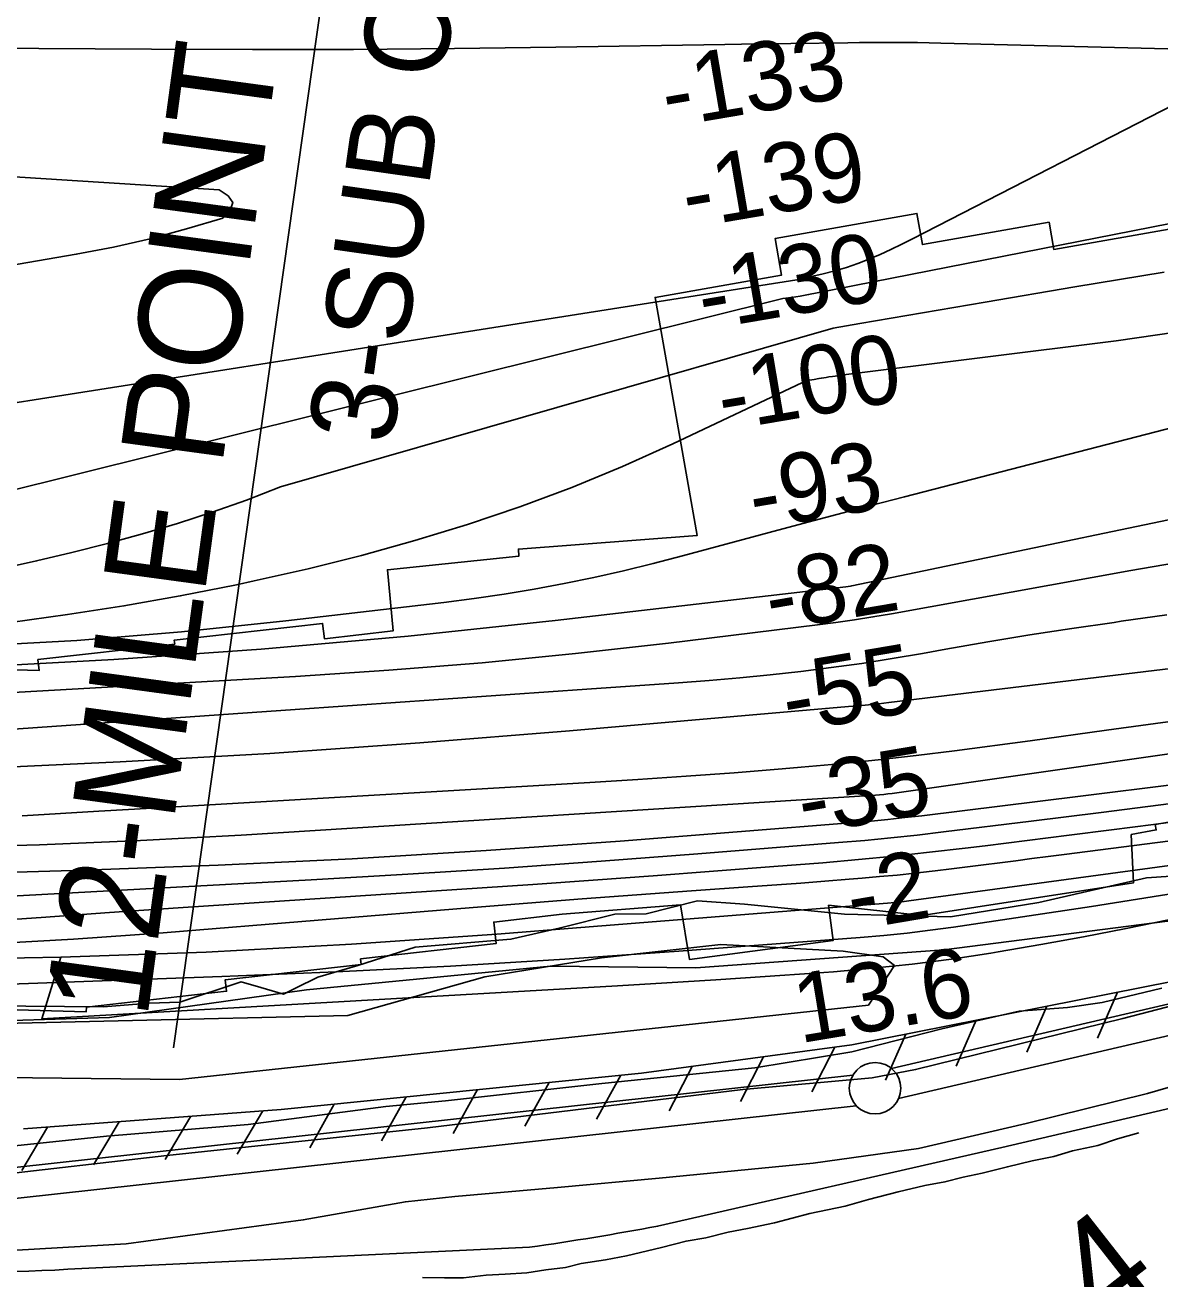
# Model space of a CAD drawing. Extents: x 3625074 to 3663148, y 511451 to 537151.
# Drawn here: x 3638362 to 3639466, y 517962 to 519181 of the extents above; entities that cross this region are included whole.
import ezdxf

# ---------------------------------------------------------------- set-up
doc = ezdxf.new("R2010")
doc.units = 0
for name, color, linetype in [('V-CHAN-NAID', 7, 'Continuous'), ('V-FLOD-BASE', 7, 'Continuous'), ('V-LEVE-TOET', 7, 'Continuous'), ('V-RIVR-EDGE', 7, 'Continuous'), ('V-RIVR-RANG', 7, 'Continuous'), ('V-ROAD-CNTR', 7, 'Continuous'), ('V-RRAP-FSHR', 7, 'Continuous'), ('V-RRAP-RVMT', 7, 'Continuous'), ('V-SITE-VEGE', 7, 'Continuous'), ('V-SURV-IDEN', 7, 'Continuous'), ('V-SURV-LINE', 7, 'Continuous'), ('V-TOPO-DPTH', 7, 'Continuous'), ('V-TOPO-MAJR', 7, 'Continuous'), ('V-TOPO-MINR', 7, 'Continuous'), ('V-TOPO-SHOR', 7, 'Continuous'), ('V-TOPO-WATR', 7, 'Continuous'), ('V-UTIL-IDEN', 7, 'Continuous'), ('V-UTIL-LINE', 7, 'Continuous')]:
    doc.layers.add(name, color=color, linetype=linetype)

msp = doc.modelspace()

# ---------------------------------------------------------------- linework, layer by layer
at = {"layer": 'V-FLOD-BASE'}
msp.add_lwpolyline([(3638324.9, 518061.5), (3638500, 518081.6), (3638753.3, 518108.7), (3639059.9, 518145.8), (3639185.8, 518157.3), (3639228.1, 518165.3), (3639429.7, 518214.9), (3639574.5, 518252.6)], dxfattribs=at)
at = {"layer": 'V-LEVE-TOET'}
for points in [[(3638346.1, 518090.4), (3638441.1, 518100.7), (3638579.1, 518111.8), (3638713, 518129.4), (3638770.8, 518134.8), (3638923, 518151.9), (3639071.7, 518167.1), (3639166.1, 518182.6), (3639253.7, 518204.9), (3639328.7, 518222), (3639375.7, 518225.8), (3639409.4, 518230.4), (3639467.6, 518244.5)], [(3638309, 517987), (3638460.3, 517996), (3638632.5, 518019.1), (3638731.9, 518036.7), (3638780.1, 518041.8), (3638879.8, 518050.7), (3638978.8, 518059.8), (3639128.4, 518074.4), (3639230.9, 518088.7), (3639335.6, 518112.9), (3639453.6, 518141.9), (3639546.1, 518169.1)]]:
    msp.add_lwpolyline(points, dxfattribs=at)
at = {"layer": 'V-RIVR-EDGE'}
msp.add_lwpolyline([(3638324.7, 518227.2), (3638438.2, 518226.3), (3638482.6, 518229.8), (3638512.7, 518231), (3638572.1, 518250.6), (3638591.3, 518245.2), (3638613.5, 518238.5), (3638625, 518244.5), (3638646.6, 518255.2), (3638685.6, 518266.5), (3638741.5, 518284.4), (3638834.6, 518292), (3638881.4, 518302.7), (3638935.5, 518316.4), (3638966.1, 518316.9), (3639016, 518329.4), (3639061.6, 518326.2), (3639158.8, 518316.4), (3639262.1, 518313.7), (3639348, 518327.9), (3639452.5, 518351.7), (3639505.3, 518355.2)], dxfattribs=at)
at = {"layer": 'V-ROAD-CNTR'}
for points in [[(3638977.2, 518013.1), (3639312, 518089.6), (3639553.7, 518145.8)], [(3638403.8, 517971.1), (3638852.7, 517992.6)]]:
    msp.add_lwpolyline(points, dxfattribs=at)
for centre, radius, start, end in [((3638418.4, 521016.5), 3055, 278.1734, 280.54), ((3638291.1, 519911.5), 1943.7, 267.3414, 273.323)]:
    msp.add_arc(centre, radius, start, end, dxfattribs=at)
at = {"layer": 'V-RRAP-FSHR'}
for p, q in [((3639424.5, 518240.5), (3639404.8, 518195.8)), ((3639355.8, 518226.9), (3639336.1, 518182.2)), ((3639287.1, 518213.3), (3639267.4, 518168.6)), ((3639218.5, 518199.6), (3639198.8, 518155)), ((3639149.6, 518187), (3639127.2, 518143.7)), ((3639080.3, 518177.7), (3639057.8, 518134.4)), ((3638941.4, 518159.8), (3638917.6, 518117.2)), ((3639010.9, 518168.4), (3638988.4, 518125.1)), ((3638871.8, 518152.8), (3638847.9, 518110.2)), ((3638732.5, 518138.7), (3638708.6, 518096.1)), ((3638802.1, 518145.8), (3638778.3, 518103.2)), ((3638593.2, 518125.2), (3638568.2, 518083.2)), ((3638662.8, 518131.7), (3638639, 518089.1)), ((3638453.6, 518114.6), (3638428.6, 518072.6)), ((3638523.4, 518119.9), (3638498.4, 518077.9)), ((3638383.8, 518109.3), (3638358.8, 518067.3))]:
    msp.add_line(p, q, dxfattribs=at)
for points in [[(3638360.7, 518107.6), (3638611.2, 518126.5), (3638961.4, 518161.8), (3639165.9, 518189.2), (3639478.8, 518251.3), (3639649.3, 518290.2), (3639720.3, 518295.1), (3639757.2, 518296.5), (3639776, 518296.2), (3639803.1, 518283.7), (3639825.2, 518264.7), (3639924.3, 518146.4), (3639964.9, 518127.4), (3639995.4, 518127.7), (3640072.3, 518136.2), (3640499.4, 518249.9), (3640860.3, 518343.5), (3641007.5, 518386.2), (3641189, 518473.4), (3641393, 518563)], [(3637231, 518312.6), (3637633.2, 518236.6), (3637834.7, 518218.4), (3638037, 518209.4), (3638275.4, 518210.8), (3638444.3, 518216), (3638635.8, 518243), (3638873.1, 518265.8), (3639014.4, 518264.1), (3639255.4, 518281.9), (3639473, 518309.7), (3639876.1, 518431.4)]]:
    msp.add_lwpolyline(points, dxfattribs=at)
at = {"layer": 'V-RRAP-RVMT'}
for points in [[(3639589.3, 518983.8), (3639488.8, 518966.1), (3639485.5, 518984.6), (3639362.4, 518962.8), (3639357.8, 518989.2), (3639234.7, 518967.5), (3639229.4, 518997.8), (3639091.5, 518973.5), (3639097.8, 518937.8), (3638974.7, 518916.1), (3639015.5, 518684.5), (3638841.8, 518671.5), (3638842.3, 518664.7), (3638714.5, 518651.4), (3638720, 518591.8), (3638653.1, 518584.3), (3638651.4, 518599.2), (3638507.2, 518582.9), (3638507.6, 518579), (3638374.6, 518564), (3638375.8, 518553.4), (3638307, 518555.2), (3638307.2, 518565.4), (3638289.2, 518565.9)], [(3639437.8, 518394), (3639462, 518398.3), (3639461.1, 518403.5), (3639503.7, 518411)], [(3638298.1, 518224.9), (3638421.5, 518221.5), (3638421.7, 518225.9), (3638558.1, 518241.4), (3638556.8, 518252.6), (3638688.9, 518267.5), (3638688.3, 518272.9), (3638820.2, 518287.9), (3638817.9, 518308.7), (3638884.3, 518316.3), (3638999.3, 518325.6), (3639008.1, 518272.4), (3639147.8, 518290.8), (3639143.4, 518325.1), (3639234.2, 518315), (3639440, 518346.9), (3639437.8, 518394)]]:
    msp.add_lwpolyline(points, dxfattribs=at)
at = {"layer": 'V-SITE-VEGE'}
msp.add_lwpolyline([(3639182.2, 518227.9), (3638512.3, 518155.5), (3637768.3, 518164), (3637704.8, 518170), (3637688.4, 518192.2), (3637707.8, 518200.4), (3637782.4, 518197), (3638676, 518217.9), (3638809, 518255.6), (3638922.6, 518274.1), (3639038.8, 518287), (3639157.7, 518280.6), (3639196.4, 518274.8), (3639207.4, 518266.4)], close=True, dxfattribs=at)
at = {"layer": 'V-SURV-LINE'}
for points in [[(3639204.7, 518166.3), (3639648.7, 518269.7)], [(3639655.5, 518240.5), (3639211.5, 518137.1)], [(3638313.6, 518065.8), (3639167.1, 518159.9)], [(3639170.4, 518130.1), (3638316.9, 518036)]]:
    msp.add_lwpolyline(points, dxfattribs=at)
msp.add_circle((3639188.6, 518147.2), 25, dxfattribs=at)
at = {"layer": 'V-TOPO-DPTH'}
for points in [[(3638278.1, 518381.2), (3638376.2, 518383.8), (3638474.3, 518388.1), (3638572.3, 518393.4), (3639189, 518432.3), (3639193, 518432.6), (3639197, 518432.9), (3639201, 518433.4), (3639205.1, 518433.9), (3639485.9, 518474.1), (3639630.3, 518495), (3639774.6, 518516.2), (3639918.9, 518537.7), (3640063.2, 518559.5), (3640361, 518604.9), (3640374.8, 518607.2), (3640388.7, 518609.8), (3640402.4, 518612.9), (3640416, 518616.2), (3640429.6, 518619.9), (3640443.1, 518624), (3640456.4, 518628.4), (3640469.6, 518633.2), (3641468.8, 519009.8)], [(3641468.8, 519009.8), (3640469.6, 518633.2), (3640456.4, 518628.4), (3640443.1, 518624), (3640429.6, 518619.9), (3640416, 518616.2), (3640402.4, 518612.9), (3640388.7, 518609.8), (3640374.8, 518607.2), (3640361, 518604.9), (3640063.2, 518559.5), (3639918.9, 518537.7), (3639774.6, 518516.2), (3639630.3, 518495), (3639485.9, 518474.1), (3639205.1, 518433.9), (3639201, 518433.4), (3639197, 518432.9), (3639193, 518432.6), (3639189, 518432.3), (3638572.3, 518393.4), (3638474.3, 518388.1), (3638376.2, 518383.8), (3638278.1, 518381.2)], [(3638396.8, 518274.7), (3638538.3, 518279.5), (3638679.6, 518287.2), (3638820.8, 518297), (3639200.6, 518327.1), (3639207.6, 518327.8), (3639214.6, 518328.5), (3639221.5, 518329.3), (3639228.5, 518330.2), (3639475.1, 518363.8), (3639605.1, 518383.2), (3639734.7, 518404.6), (3639863.7, 518429.3), (3639992.4, 518456), (3640351.9, 518535.3), (3640379, 518541.6), (3640406, 518548.3), (3640432.8, 518555.5), (3640459.6, 518563.1), (3640587, 518600.8), (3640677.1, 518628.3), (3640766.9, 518656.9), (3640856.1, 518687.2), (3640945, 518718.5)], [(3638359.1, 518412.2), (3638433.9, 518416.5), (3638508.6, 518420.8), (3638911.2, 518444.5), (3638958, 518447.4), (3639004.8, 518450.5), (3639051.5, 518454), (3639098.2, 518457.7), (3639116.9, 518459.3), (3639154.2, 518462.6), (3639191.5, 518466.4), (3639228.7, 518470.7), (3639265.9, 518475.3), (3639339.6, 518485.1), (3639413.6, 518495.2), (3639487.6, 518505.5)], [(3639487.6, 518505.5), (3639413.6, 518495.2), (3639339.6, 518485.1), (3639265.9, 518475.3), (3639228.7, 518470.7), (3639191.5, 518466.4), (3639154.2, 518462.6), (3639116.9, 518459.3), (3639098.2, 518457.7), (3639051.5, 518454), (3639004.8, 518450.5), (3638958, 518447.4), (3638911.2, 518444.5), (3638508.6, 518420.8), (3638433.9, 518416.5), (3638359.1, 518412.2)], [(3638033.6, 518347.8), (3638419.3, 518359.2), (3638549.8, 518364), (3638680.2, 518370.1), (3638810.5, 518378.2), (3638940.8, 518387.5), (3639168.3, 518405.5), (3639184.7, 518407), (3639201.1, 518408.5), (3639217.6, 518410.3), (3639234, 518412.2), (3639388.4, 518431.2), (3639482, 518442.9)], [(3639482, 518442.9), (3639388.4, 518431.2), (3639234, 518412.2), (3639217.6, 518410.3), (3639201.1, 518408.5), (3639184.7, 518407), (3639168.3, 518405.5), (3638940.8, 518387.5), (3638810.5, 518378.2), (3638680.2, 518370.1), (3638549.8, 518364), (3638419.3, 518359.2), (3638033.6, 518347.8)], [(3639500.1, 518409), (3639459.3, 518403.7), (3639418.4, 518398.4), (3639377.5, 518393.2), (3639336.6, 518388.1), (3639295.7, 518383), (3639276.3, 518380.6), (3639241.7, 518376.6), (3639207.1, 518372.9), (3639172.5, 518369.6), (3639137.9, 518366.5), (3639090.1, 518362.7), (3639031.5, 518358.1), (3638973, 518353.7), (3638914.4, 518349.5), (3638855.8, 518345.4), (3638510.9, 518322.5), (3638444.3, 518317.9), (3638377.7, 518313.3), (3638311.2, 518308.5)], [(3638311.2, 518308.5), (3638377.7, 518313.3), (3638444.3, 518317.9), (3638510.9, 518322.5), (3638855.8, 518345.4), (3638914.4, 518349.5), (3638973, 518353.7), (3639031.5, 518358.1), (3639090.1, 518362.7), (3639137.9, 518366.5), (3639172.5, 518369.6), (3639207.1, 518372.9), (3639241.7, 518376.6), (3639276.3, 518380.6), (3639295.7, 518383), (3639336.6, 518388.1), (3639377.5, 518393.2), (3639418.4, 518398.4), (3639459.3, 518403.7), (3639500.1, 518409)], [(3639475.1, 518363.8), (3639228.5, 518330.2), (3639221.5, 518329.3), (3639214.6, 518328.5), (3639207.6, 518327.8), (3639200.6, 518327.1), (3638820.8, 518297), (3638679.6, 518287.2), (3638538.3, 518279.5), (3638396.8, 518274.7), (3638255.3, 518271.9)], [(3639474.1, 518310.8), (3639432.7, 518302.4), (3639391.3, 518294.4), (3639349.8, 518286.9), (3639308.3, 518279.8), (3639301.1, 518278.6), (3639263, 518272.8), (3639224.8, 518267.8), (3639186.5, 518263.8), (3639148.1, 518260.5), (3639129.4, 518259.1), (3639081.6, 518255.8), (3639033.8, 518252.6), (3638986, 518249.6), (3638938.1, 518246.7), (3638378.3, 518214.5), (3638396.8, 518274.7)]]:
    msp.add_lwpolyline(points, dxfattribs=at)
at = {"layer": 'V-TOPO-MAJR'}
for points in [[(3638348, 518600.2), (3638403.2, 518607.7), (3638458.2, 518616.1), (3638513, 518625.9), (3638567.7, 518636.7), (3638584.8, 518640.4), (3638637.2, 518652.3), (3638689.3, 518665.2), (3638741, 518679.7), (3638792.4, 518695.2), (3638843.3, 518712.6), (3638893.6, 518731.2), (3638943.1, 518751.9), (3638992.1, 518773.9), (3639118, 518833.4), (3639118.5, 518833.7), (3639120, 518834.4), (3639122.9, 518835.4), (3639124.8, 518835.8), (3639129.3, 518836.5), (3639134.1, 518837.3), (3639136.4, 518837.7), (3639141.2, 518838.4), (3639143.6, 518838.8), (3639147.1, 518839.3), (3639149.9, 518839.7), (3639152.7, 518840), (3639155.5, 518840.4), (3639423.2, 518873.9), (3639559.3, 518893.6)], [(3638308.6, 518457.6), (3638454.4, 518464.6), (3638600.2, 518472.8), (3638745.9, 518483.1), (3638891.4, 518494.7), (3639162.8, 518518.2), (3639172.6, 518519.1), (3639182.4, 518520.1), (3639192.2, 518521.1), (3639202, 518522.3), (3639919.6, 518608.9)]]:
    msp.add_lwpolyline(points, dxfattribs=at)
at = {"layer": 'V-TOPO-MINR'}
for points in [[(3638261.2, 518706.8), (3639099.1, 518915), (3639107.4, 518916.2), (3639115.8, 518917.5), (3639124, 518918.9), (3639132.3, 518920.5), (3639675.2, 519027.4), (3639769.3, 519046.6), (3639863.3, 519066.6), (3639957, 519087.9), (3640050.5, 519110), (3640213.5, 519149.7), (3640225.2, 519153), (3640236.8, 519156.7), (3640248.1, 519161.2), (3640259.3, 519166.1), (3640403.4, 519235.1), (3640408.3, 519238.2), (3640412.5, 519241.8)], [(3639230, 519163.9), (3639218.7, 519164), (3639207.5, 519164.1), (3639196.2, 519164.1), (3639184.9, 519164), (3639173.6, 519164), (3639162.3, 519163.8), (3639106.7, 519163.1), (3639090.6, 519162.9), (3639074.6, 519162.6), (3639058.6, 519162.4), (3639042.6, 519162.1), (3638878.1, 519159.5), (3638779.8, 519158.2), (3638681.5, 519157.3), (3638583.2, 519157.2), (3638484.9, 519157.4), (3638101.7, 519159.8)], [(3639473.4, 519158), (3639252.6, 519163.4), (3639241.3, 519163.7), (3639230, 519163.9)], [(3638040.9, 518764.8), (3639112.6, 518933.3), (3639113.3, 518933.4), (3639113.6, 518933.5), (3639138.3, 518939.2), (3639149.6, 518942.1), (3639160.8, 518945.3), (3639171.8, 518949.2), (3639182.7, 518953.4), (3639193.5, 518958), (3639204.1, 518962.8), (3639214.7, 518967.9), (3639225.1, 518973.1), (3639504, 519116.3)], [(3638483.8, 518973.1), (3638519.2, 518982.7), (3638554.4, 518993.3), (3638561.4, 519001.1), (3638564, 519008.4), (3638559.7, 519014.8), (3638550.9, 519020.7), (3638111.9, 519048.7)], [(3638304.8, 518556.4), (3638448.3, 518564.2), (3638591.6, 518574), (3638734.7, 518586.9), (3638877.6, 518601.9), (3639160.2, 518634.7), (3639164.6, 518635.4), (3639166, 518635.7), (3640074.4, 518824.9), (3640114.5, 518833.2), (3640154.6, 518841.6), (3640194.7, 518850), (3640234.9, 518858.5), (3640300.2, 518872.2), (3640307.6, 518873.9), (3640315, 518875.6), (3640322.4, 518877.4), (3640329.7, 518879.4), (3640612.5, 518956.2), (3640751.7, 518996.2), (3640890, 519038.8)], [(3638278.1, 518381.2), (3638376.2, 518383.8), (3638474.3, 518388.1), (3638572.3, 518393.4), (3639189, 518432.3), (3639193, 518432.6), (3639197, 518432.9), (3639201, 518433.4), (3639205.1, 518433.9), (3639485.9, 518474.1), (3639630.3, 518495), (3639774.6, 518516.2), (3639918.9, 518537.7), (3640063.2, 518559.5), (3640361, 518604.9), (3640374.8, 518607.2), (3640388.7, 518609.8), (3640402.4, 518612.9), (3640416, 518616.2), (3640429.6, 518619.9), (3640443.1, 518624), (3640456.4, 518628.4), (3640469.6, 518633.2), (3641468.8, 519009.8)], [(3638059.8, 518897.6), (3638411.9, 518958.1), (3638448, 518965.1), (3638483.8, 518973.1)], [(3638136.4, 518607.2), (3638373.2, 518660), (3638407.7, 518668.2), (3638442.1, 518676.8), (3638476.3, 518686.2), (3638510.3, 518696.2), (3638544, 518707.2), (3638577.4, 518719), (3638610.4, 518731.9), (3639147.8, 518886.3), (3639173.8, 518890.7), (3639295.8, 518911.6), (3639382.8, 518926.3), (3639469.9, 518940.7)], [(3639827.7, 518880.2), (3639217.4, 518722.3), (3639184.4, 518713.7), (3639151.4, 518705.1), (3639118.5, 518696.3), (3639085.5, 518687.5), (3639001.4, 518664.8), (3638972.8, 518657.3), (3638944.1, 518650.3), (3638915.2, 518643.9), (3638886.2, 518637.9), (3638857.1, 518632.5), (3638828, 518627.6), (3638798.7, 518623.4), (3638769.4, 518619.6), (3638615.8, 518601.6), (3638514.1, 518591.1), (3638412.3, 518582.6), (3638310.4, 518576.9)], [(3638030.2, 518513.7), (3638625, 518547.6), (3638715.9, 518553.7), (3638806.6, 518560.9), (3638897.3, 518569.9), (3638987.8, 518580.1), (3639132.5, 518597.7), (3639150.6, 518600), (3639168.6, 518602.6), (3639186.5, 518605.5), (3639204.5, 518608.5), (3639437.4, 518650.6), (3639558.4, 518671.5)], [(3638341.6, 518495.7), (3638610.7, 518514.5), (3638685.1, 518519.7), (3638759.5, 518524.9), (3638833.9, 518530.1), (3638908.3, 518535.2), (3638997.4, 518541.4), (3639027.2, 518543.6), (3639057, 518546.2), (3639086.7, 518549.2), (3639116.4, 518552.4), (3639146.1, 518556.2), (3639175.7, 518560.3), (3639205.2, 518565), (3639234.7, 518570), (3639257.4, 518574.1), (3639298.3, 518581.3), (3639339.2, 518588), (3639380.1, 518594.3), (3639421.2, 518600.2), (3639427.9, 518601.2), (3639472.3, 518607.5)], [(3638359.1, 518412.2), (3638433.9, 518416.5), (3638508.6, 518420.8), (3638911.2, 518444.5), (3638958, 518447.4), (3639004.8, 518450.5), (3639051.5, 518454), (3639098.2, 518457.7), (3639116.9, 518459.3), (3639154.2, 518462.6), (3639191.5, 518466.4), (3639228.7, 518470.7), (3639265.9, 518475.3), (3639339.6, 518485.1), (3639413.6, 518495.2), (3639487.6, 518505.5)], [(3638033.6, 518347.8), (3638419.3, 518359.2), (3638549.8, 518364), (3638680.2, 518370.1), (3638810.5, 518378.2), (3638940.8, 518387.5), (3639168.3, 518405.5), (3639184.7, 518407), (3639201.1, 518408.5), (3639217.6, 518410.3), (3639234, 518412.2), (3639388.4, 518431.2), (3639482, 518442.9)], [(3638014.9, 518315.9), (3638640.3, 518349.8), (3638734.4, 518355.3), (3638828.4, 518361.2), (3638922.4, 518367.9), (3639016.3, 518375.1), (3639153.1, 518386), (3639178.6, 518388.2), (3639204.1, 518390.7), (3639229.6, 518393.4), (3639255.1, 518396.4), (3639340.4, 518406.9), (3639408.5, 518415.3), (3639476.6, 518424)], [(3638311.2, 518308.5), (3638377.7, 518313.3), (3638444.3, 518317.9), (3638510.9, 518322.5), (3638855.8, 518345.4), (3638914.4, 518349.5), (3638973, 518353.7), (3639031.5, 518358.1), (3639090.1, 518362.7), (3639137.9, 518366.5), (3639172.5, 518369.6), (3639207.1, 518372.9), (3639241.7, 518376.6), (3639276.3, 518380.6), (3639295.7, 518383), (3639336.6, 518388.1), (3639377.5, 518393.2), (3639418.4, 518398.4), (3639459.3, 518403.7), (3639500.1, 518409)], [(3638322.1, 518287.3), (3638409.2, 518292.2), (3638496.2, 518298.4), (3638797.8, 518322.9), (3638850.8, 518327.2), (3638903.9, 518331.3), (3638957.1, 518335.2), (3639010.2, 518339.1), (3639069.5, 518343.3), (3639093, 518344.9), (3639116.4, 518346.7), (3639139.9, 518348.5), (3639163.3, 518350.3), (3639176, 518351.4), (3639193.1, 518352.9), (3639210.2, 518354.5), (3639227.3, 518356.3), (3639244.3, 518358.3), (3639247.1, 518358.7), (3639262.8, 518360.6), (3639278.5, 518362.5), (3639294.1, 518364.5), (3639309.8, 518366.5), (3639325.5, 518368.4), (3639341.2, 518370.4), (3639356.8, 518372.4), (3639372.5, 518374.4), (3639599.5, 518403.7)], [(3638033.8, 518237.1), (3638553.5, 518255.8), (3638664.6, 518260.5), (3638775.8, 518266), (3638886.8, 518272.8), (3638997.8, 518280.5), (3639174.3, 518293.7), (3639197, 518295.7), (3639219.7, 518298), (3639242.3, 518300.8), (3639264.9, 518303.9), (3639399, 518324), (3639488.5, 518338.3)], [(3638378.3, 518214.5), (3638938.1, 518246.7), (3638986, 518249.6), (3639033.8, 518252.6), (3639081.6, 518255.8), (3639129.4, 518259.1), (3639148.1, 518260.5), (3639186.5, 518263.8), (3639224.8, 518267.8), (3639263, 518272.8), (3639301.1, 518278.6), (3639308.3, 518279.8), (3639349.8, 518286.9), (3639391.3, 518294.4), (3639432.7, 518302.4), (3639474.1, 518310.8)]]:
    msp.add_lwpolyline(points, dxfattribs=at)
at = {"layer": 'V-TOPO-SHOR'}
msp.add_lwpolyline([(3638748.4, 517963.2), (3638769.8, 517962.8), (3638788.3, 517962.9), (3638810.4, 517965.3), (3638828.9, 517966.4), (3638850.1, 517967.8), (3638868.4, 517970.5), (3638887.5, 517972.9), (3638902.9, 517976.6), (3638926.4, 517980.2), (3638947, 517984.2), (3638980.9, 517992.3), (3639004.8, 517998.5), (3639024, 518001.7), (3639045.9, 518007.3), (3639064.7, 518010.8), (3639090.8, 518016.4), (3639125.1, 518025.5), (3639159.6, 518032.6), (3639182.4, 518038.8), (3639211.1, 518046.3), (3639236.9, 518052.5), (3639256.6, 518056.1), (3639274.2, 518060.6), (3639292.9, 518064.6), (3639317.3, 518070.8), (3639341.4, 518076.4), (3639362.4, 518080.8), (3639380.5, 518086.3), (3639405.1, 518091.4), (3639424.4, 518098.1), (3639445, 518103.7)], dxfattribs=at)
at = {"layer": 'V-TOPO-WATR'}
msp.add_lwpolyline([(3638255.3, 518271.9), (3638396.8, 518274.7), (3638538.3, 518279.5), (3638679.6, 518287.2), (3638820.8, 518297), (3639200.6, 518327.1), (3639207.6, 518327.8), (3639214.6, 518328.5), (3639221.5, 518329.3), (3639228.5, 518330.2), (3639475.1, 518363.8)], dxfattribs=at)
at = {"layer": 'V-UTIL-LINE'}
msp.add_line((3638796.9, 520240.5), (3638506.4, 518186.5), dxfattribs=at)

# ---------------------------------------------------------------- texts
at = {"layer": 'V-CHAN-NAID'}
msp.add_text('12-MILE POINT "110" (109.0)', height=100, rotation=82.2782, dxfattribs=at).set_placement((3638480.6, 518213))
at = {"layer": 'V-RIVR-RANG'}
for s, rotation, p in [('-133', 9.6632, (3638986.5, 519081.2)), ('-139', 9.6632, (3639006.4, 518983.1)), ('-130', 9.6632, (3639021.9, 518884.3)), ('-100', 9.6632, (3639041, 518786.2)), ('-93', 9.6632, (3639071.4, 518689.9)), ('-82', 9.6632, (3639087.4, 518591.2)), ('-55', 9.6632, (3639103.9, 518492.6)), ('-35', 9.6632, (3639118.9, 518393.7)), ('-2', 9.6632, (3639166.7, 518300.4)), ('13.6', 9.3783, (3639115.3, 518190.8))]:
    msp.add_text(s, height=67, rotation=rotation, dxfattribs=at).set_placement(p)
at = {"layer": 'V-SURV-IDEN'}
msp.add_text('338+48.4', height=100, rotation=38.0934, dxfattribs=at).set_placement((3639028, 517610.3))
at = {"layer": 'V-UTIL-IDEN'}
msp.add_text('3-SUB CABLE', height=83, rotation=81.9328, dxfattribs=at).set_placement((3638719, 518771.5))

doc.saveas('drawing.dxf')
